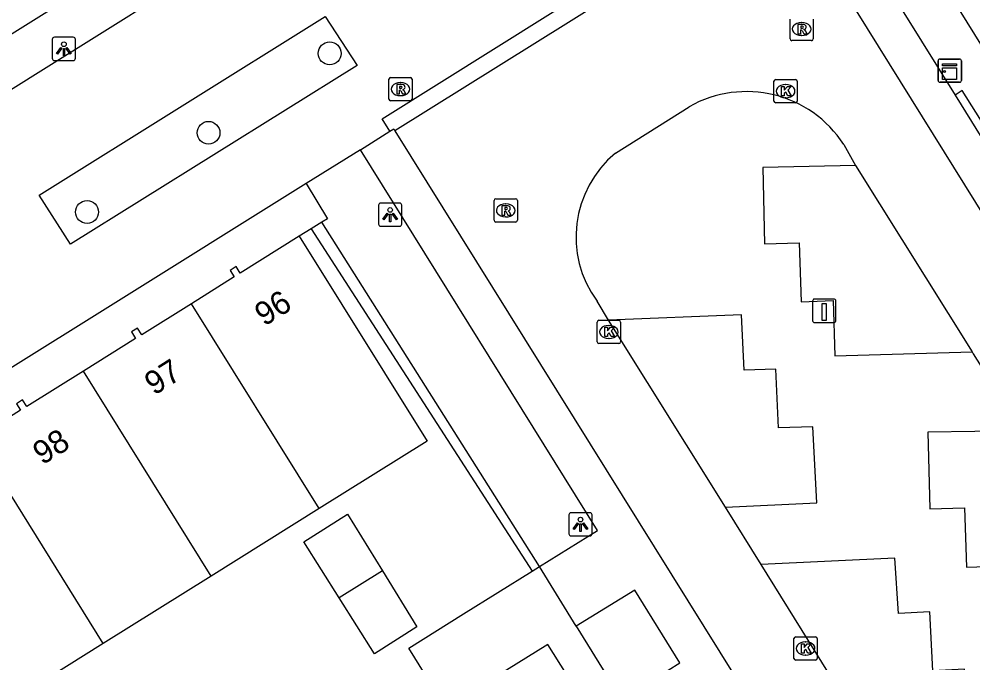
# Model space of a CAD drawing. Extents: x 159280 to 160375, y 384531 to 385872.
# Drawn here: x 159681.2 to 159722.16, y 385505.21 to 385532.85 of the extents above; entities that cross this region are included whole.
import ezdxf

# ---------------------------------------------------------------- set-up
doc = ezdxf.new("R2010")
doc.units = 0
for name, color, linetype in [('IMGEO_Boom', 7, 'Continuous'), ('IMGEO_Erf', 7, 'Continuous'), ('IMGEO_Groenvoorziening', 7, 'Continuous'), ('IMGEO_Haag', 7, 'Continuous'), ('IMGEO_Kast', 7, 'Continuous'), ('IMGEO_Kolk', 7, 'Continuous'), ('IMGEO_Laadpaal', 7, 'Continuous'), ('IMGEO_Lichtpunt', 7, 'Continuous'), ('IMGEO_Pand', 7, 'Continuous'), ('IMGEO_Pand_nummerreeks', 7, 'Continuous'), ('IMGEO_Parkeervlak_open', 7, 'Continuous'), ('IMGEO_Rijbaan_lokaal_open', 7, 'Continuous'), ('IMGEO_Rioolput', 7, 'Continuous'), ('IMGEO_Voetgangersgebied_open', 7, 'Continuous'), ('IMGEO_Voetpad_open', 7, 'Continuous')]:
    doc.layers.add(name, color=color, linetype=linetype)

msp = doc.modelspace()

# ---------------------------------------------------------------- linework, layer by layer
at = {"layer": 'IMGEO_Boom'}
for centre in [(159694.543, 385531.373), (159689.34, 385527.965), (159684.123, 385524.565)]:
    msp.add_circle(centre, 0.489, dxfattribs=at)
at = {"layer": 'IMGEO_Erf'}
for points in [[(159693.752, 385523.845), (159693.238, 385523.531)], [(159699.532, 385503.287), (159697.937, 385505.849), (159700.291, 385507.313), (159703.234, 385509.144)]]:
    msp.add_lwpolyline(points, dxfattribs=at)
at = {"layer": 'IMGEO_Groenvoorziening'}
for points in [[(159693.536, 385525.784), (159694.448, 385524.272), (159694.212, 385524.127)], [(159705.129, 385506.787), (159707.072, 385503.647)]]:
    msp.add_lwpolyline(points, dxfattribs=at)
at = {"layer": 'IMGEO_Haag'}
for points in [[(159727.417, 385523.068), (159727.281, 385523.296), (159726.202, 385522.654), (159721.705, 385529.775), (159721.396, 385529.575)], [(159694.212, 385524.127), (159693.752, 385523.845)], [(159703.556, 385509.344), (159694.212, 385524.127)], [(159693.752, 385523.845), (159703.234, 385509.144)], [(159703.234, 385509.144), (159703.556, 385509.344)]]:
    msp.add_lwpolyline(points, dxfattribs=at)
at = {"layer": 'IMGEO_Kast'}
for p, q in [((159720.668, 385530.206), (159720.668, 385531.047)), ((159720.668, 385531.047), (159720.668, 385530.206)), ((159720.743, 385531.131), (159721.584, 385531.131)), ((159721.584, 385531.131), (159720.743, 385531.131)), ((159721.668, 385531.056), (159721.668, 385530.215)), ((159721.668, 385530.215), (159721.668, 385531.056)), ((159721.593, 385530.131), (159720.752, 385530.131)), ((159720.752, 385530.131), (159721.593, 385530.131))]:
    msp.add_line(p, q, dxfattribs=at)
for points in [[(159720.863, 385530.921), (159721.463, 385530.921), (159721.463, 385530.836), (159720.863, 385530.836), (159720.863, 385530.921)], [(159720.863, 385530.746), (159721.463, 385530.746), (159721.463, 385530.257), (159720.863, 385530.257), (159720.863, 385530.746)]]:
    msp.add_lwpolyline(points, dxfattribs=at)
msp.add_circle((159720.947, 385530.595), 0.0377, dxfattribs=at)
for centre, start, end in [((159720.746, 385531.053), 92.4484, 184.2845), ((159720.746, 385531.053), 92.4484, 184.2845), ((159721.59, 385531.053), 2.4484, 94.2845), ((159721.59, 385531.053), 2.4484, 94.2845), ((159720.746, 385530.209), 182.4484, 274.2845), ((159720.746, 385530.209), 182.4484, 274.2845), ((159721.59, 385530.209), 272.4484, 4.2845), ((159721.59, 385530.209), 272.4484, 4.2845)]:
    msp.add_arc(centre, 0.0779, start, end, dxfattribs=at)
at = {"layer": 'IMGEO_Kolk'}
for p, q in [((159713.696, 385530.251), (159714.548, 385530.251)), ((159713.621, 385529.325), (159713.621, 385530.177)), ((159714.109, 385530.031), (159714.134, 385530.031)), ((159714.622, 385530.177), (159714.622, 385529.325)), ((159714.132, 385529.471), (159714.107, 385529.471)), ((159714.548, 385529.251), (159713.696, 385529.251)), ((159706.032, 385518.99), (159706.032, 385519.842)), ((159706.107, 385519.916), (159706.959, 385519.916)), ((159706.52, 385519.696), (159706.545, 385519.696)), ((159707.033, 385519.842), (159707.033, 385518.99)), ((159706.543, 385519.136), (159706.518, 385519.136)), ((159706.959, 385518.916), (159706.107, 385518.916)), ((159714.479, 385505.405), (159714.479, 385506.257)), ((159714.554, 385506.331), (159715.406, 385506.331)), ((159714.967, 385506.111), (159714.992, 385506.111)), ((159715.48, 385506.257), (159715.48, 385505.405)), ((159715.406, 385505.331), (159714.554, 385505.331)), ((159714.99, 385505.551), (159714.965, 385505.551))]:
    msp.add_line(p, q, dxfattribs=at)
for points in [[(159713.696, 385530.251), (159714.548, 385530.251)], [(159713.621, 385529.325), (159713.621, 385530.177)], [(159713.942, 385529.951), (159714.065, 385529.951), (159714.065, 385529.8), (159714.195, 385529.951), (159714.359, 385529.951), (159714.213, 385529.8), (159714.366, 385529.551), (159714.214, 385529.551), (159714.129, 385529.715), (159714.065, 385529.648), (159714.065, 385529.551), (159713.942, 385529.551), (159713.942, 385529.951)], [(159714.622, 385530.177), (159714.622, 385529.325)], [(159714.548, 385529.251), (159713.696, 385529.251)], [(159706.032, 385518.99), (159706.032, 385519.842)], [(159706.107, 385519.916), (159706.959, 385519.916)], [(159706.353, 385519.616), (159706.476, 385519.616), (159706.476, 385519.465), (159706.606, 385519.616), (159706.77, 385519.616), (159706.624, 385519.465), (159706.777, 385519.216), (159706.625, 385519.216), (159706.54, 385519.38), (159706.476, 385519.313), (159706.476, 385519.216), (159706.353, 385519.216), (159706.353, 385519.616)], [(159707.033, 385519.842), (159707.033, 385518.99)], [(159706.959, 385518.916), (159706.107, 385518.916)], [(159714.479, 385505.405), (159714.479, 385506.257)], [(159714.554, 385506.331), (159715.406, 385506.331)], [(159714.8, 385506.031), (159714.923, 385506.031), (159714.923, 385505.88), (159715.053, 385506.031), (159715.217, 385506.031), (159715.071, 385505.88), (159715.224, 385505.631), (159715.072, 385505.631), (159714.987, 385505.795), (159714.923, 385505.728), (159714.923, 385505.631), (159714.8, 385505.631), (159714.8, 385506.031)], [(159715.48, 385506.257), (159715.48, 385505.405)], [(159715.406, 385505.331), (159714.554, 385505.331)]]:
    msp.add_lwpolyline(points, dxfattribs=at)
for centre, start, end in [((159713.698, 385530.175), 91.552, 178.448), ((159713.698, 385530.175), 91.552, 178.448), ((159714.546, 385530.175), 1.552, 88.448), ((159714.546, 385530.175), 1.552, 88.448), ((159713.698, 385529.327), 181.552, 268.448), ((159713.698, 385529.327), 181.552, 268.448), ((159714.546, 385529.327), 271.552, 358.448), ((159714.546, 385529.327), 271.552, 358.448), ((159706.109, 385519.84), 91.552, 178.448), ((159706.109, 385519.84), 91.552, 178.448), ((159706.957, 385519.84), 1.552, 88.448), ((159706.957, 385519.84), 1.552, 88.448), ((159706.109, 385518.992), 181.552, 268.448), ((159706.109, 385518.992), 181.552, 268.448), ((159706.957, 385518.992), 271.552, 358.448), ((159706.957, 385518.992), 271.552, 358.448), ((159714.556, 385506.255), 91.552, 178.448), ((159714.556, 385506.255), 91.552, 178.448), ((159715.404, 385506.255), 1.552, 88.448), ((159715.404, 385506.255), 1.552, 88.448), ((159714.556, 385505.407), 181.552, 268.448), ((159714.556, 385505.407), 181.552, 268.448), ((159715.404, 385505.407), 271.552, 358.448), ((159715.404, 385505.407), 271.552, 358.448)]:
    msp.add_arc(centre, 0.0765, start, end, dxfattribs=at)
for centre, major_axis, ratio, start_param, end_param in [((159714.108, 385529.751), (-0.387, 0.002), 0.722429, 4.712389, 7.853982), ((159714.133, 385529.751), (-0.39, 0.002), 0.717154, 1.570796, 4.712389), ((159706.519, 385519.416), (-0.387, 0.002), 0.722429, 4.712389, 7.853982), ((159706.544, 385519.416), (-0.39, 0.002), 0.717154, 1.570796, 4.712389), ((159714.966, 385505.831), (-0.387, 0.002), 0.722429, 4.712389, 7.853982), ((159714.991, 385505.831), (-0.39, 0.002), 0.717154, 1.570796, 4.712389)]:
    msp.add_ellipse(centre, major_axis=major_axis, ratio=ratio, start_param=start_param, end_param=end_param, dxfattribs=at)
at = {"layer": 'IMGEO_Laadpaal'}
for p, q in [((159716.196, 385520.825), (159715.355, 385520.825)), ((159716.196, 385520.825), (159715.355, 385520.825)), ((159715.28, 385520.741), (159715.28, 385519.9)), ((159715.28, 385520.741), (159715.28, 385519.9)), ((159716.28, 385519.909), (159716.28, 385520.75)), ((159716.28, 385519.909), (159716.28, 385520.75)), ((159715.364, 385519.825), (159716.205, 385519.825)), ((159715.364, 385519.825), (159716.205, 385519.825))]:
    msp.add_line(p, q, dxfattribs=at)
msp.add_lwpolyline([(159715.695, 385520.638), (159715.855, 385520.638), (159715.855, 385519.905), (159715.695, 385519.905), (159715.695, 385520.638)], dxfattribs=at)
for centre, start, end in [((159715.358, 385520.747), 92.4484, 184.2845), ((159715.358, 385520.747), 92.4484, 184.2845), ((159716.202, 385520.747), 2.4484, 94.2845), ((159716.202, 385520.747), 2.4484, 94.2845), ((159715.358, 385519.903), 182.4484, 274.2845), ((159715.358, 385519.903), 182.4484, 274.2845), ((159716.202, 385519.903), 272.4484, 4.2845), ((159716.202, 385519.903), 272.4484, 4.2845)]:
    msp.add_arc(centre, 0.0779, start, end, dxfattribs=at)
at = {"layer": 'IMGEO_Lichtpunt'}
for p, q in [((159682.63, 385531.968), (159682.63, 385531.161)), ((159682.63, 385531.968), (159682.63, 385531.161)), ((159683.532, 385532.063), (159682.724, 385532.063)), ((159683.532, 385532.063), (159682.724, 385532.063)), ((159683.626, 385531.161), (159683.626, 385531.968)), ((159683.626, 385531.161), (159683.626, 385531.968)), ((159682.724, 385531.067), (159683.532, 385531.067)), ((159682.724, 385531.067), (159683.532, 385531.067)), ((159697.542, 385524.949), (159696.734, 385524.949)), ((159697.542, 385524.949), (159696.734, 385524.949)), ((159696.64, 385524.854), (159696.64, 385524.047)), ((159696.64, 385524.854), (159696.64, 385524.047)), ((159697.636, 385524.047), (159697.636, 385524.854)), ((159697.636, 385524.047), (159697.636, 385524.854)), ((159696.734, 385523.953), (159697.542, 385523.953)), ((159696.734, 385523.953), (159697.542, 385523.953)), ((159704.813, 385511.565), (159704.813, 385510.758)), ((159704.813, 385511.565), (159704.813, 385510.758)), ((159705.715, 385511.66), (159704.907, 385511.66)), ((159705.715, 385511.66), (159704.907, 385511.66)), ((159705.809, 385510.758), (159705.809, 385511.565)), ((159705.809, 385510.758), (159705.809, 385511.565)), ((159704.907, 385510.664), (159705.715, 385510.664)), ((159704.907, 385510.664), (159705.715, 385510.664))]:
    msp.add_line(p, q, dxfattribs=at)
for points in [[(159683.004, 385531.632), (159683.043, 385531.604), (159682.855, 385531.342), (159682.817, 385531.369), (159683.004, 385531.632)], [(159683.106, 385531.584), (159683.153, 385531.584), (159683.153, 385531.262), (159683.106, 385531.262), (159683.106, 385531.584)], [(159683.216, 385531.604), (159683.254, 385531.631), (159683.441, 385531.369), (159683.402, 385531.341), (159683.216, 385531.604)], [(159697.014, 385524.518), (159697.053, 385524.49), (159696.865, 385524.228), (159696.827, 385524.255), (159697.014, 385524.518)], [(159697.116, 385524.47), (159697.163, 385524.47), (159697.163, 385524.148), (159697.116, 385524.148), (159697.116, 385524.47)], [(159697.226, 385524.49), (159697.264, 385524.517), (159697.451, 385524.255), (159697.412, 385524.227), (159697.226, 385524.49)], [(159705.187, 385511.229), (159705.226, 385511.201), (159705.038, 385510.939), (159705, 385510.966), (159705.187, 385511.229)], [(159705.289, 385511.181), (159705.336, 385511.181), (159705.336, 385510.859), (159705.289, 385510.859), (159705.289, 385511.181)], [(159705.399, 385511.201), (159705.437, 385511.228), (159705.624, 385510.966), (159705.585, 385510.938), (159705.399, 385511.201)]]:
    msp.add_lwpolyline(points, dxfattribs=at)
for centre in [(159683.129, 385531.766), (159697.139, 385524.652), (159705.312, 385511.363)]:
    msp.add_circle(centre, 0.0994, dxfattribs=at)
for centre, start, end in [((159682.724, 385531.968), 90, 180), ((159682.724, 385531.968), 90, 180), ((159683.532, 385531.968), 0, 90), ((159683.532, 385531.968), 0, 90), ((159682.724, 385531.161), 180, 270), ((159682.724, 385531.161), 180, 270), ((159683.532, 385531.161), 270, 0), ((159683.532, 385531.161), 270, 360), ((159696.734, 385524.854), 90, 180), ((159696.734, 385524.854), 90, 180), ((159697.542, 385524.854), 0, 90), ((159697.542, 385524.854), 0, 90), ((159696.734, 385524.047), 180, 270), ((159696.734, 385524.047), 180, 270), ((159697.542, 385524.047), 270, 0), ((159697.542, 385524.047), 270, 360), ((159704.907, 385511.565), 90, 180), ((159704.907, 385511.565), 90, 180), ((159705.715, 385511.565), 0, 90), ((159705.715, 385511.565), 0, 90), ((159704.907, 385510.758), 180, 270), ((159704.907, 385510.758), 180, 270), ((159705.715, 385510.758), 270, 0), ((159705.715, 385510.758), 270, 360)]:
    msp.add_arc(centre, 0.0946, start, end, dxfattribs=at)
at = {"layer": 'IMGEO_Pand'}
for points in [[(159728.966, 385532.124), (159724.155, 385529.123), (159718.034, 385538.964)], [(159693.238, 385523.531), (159690.696, 385521.94), (159690.526, 385522.221), (159690.265, 385522.059), (159690.44, 385521.779), (159688.606, 385520.629)], [(159693.238, 385523.531), (159698.729, 385514.725), (159694.093, 385511.833)], [(159688.606, 385520.629), (159686.476, 385519.293), (159686.295, 385519.579), (159686.03, 385519.418), (159686.202, 385519.136), (159683.968, 385517.738)], [(159694.093, 385511.833), (159688.606, 385520.629)], [(159683.968, 385517.738), (159681.536, 385516.216), (159681.358, 385516.503), (159681.089, 385516.337), (159681.262, 385516.056), (159679.33, 385514.851)], [(159689.457, 385508.941), (159683.968, 385517.738)], [(159684.821, 385506.048), (159679.33, 385514.851)], [(159694.093, 385511.833), (159689.457, 385508.941)], [(159694.947, 385507.999), (159693.434, 385510.403), (159695.309, 385511.594), (159696.805, 385509.168)], [(159689.457, 385508.941), (159684.821, 385506.048)], [(159696.805, 385509.168), (159698.291, 385506.759), (159696.46, 385505.595), (159694.947, 385507.999)], [(159696.805, 385509.168), (159694.947, 385507.999)], [(159684.821, 385506.048), (159680.185, 385503.156)], [(159706.808, 385501.372), (159705.669, 385503.196), (159705.946, 385503.368), (159705.787, 385503.606), (159705.506, 385503.453), (159703.914, 385505.999), (159699.532, 385503.287)]]:
    msp.add_lwpolyline(points, dxfattribs=at)
at = {"layer": 'IMGEO_Parkeervlak_open'}
for points in [[(159717.122, 385526.568), (159713.141, 385526.474), (159713.221, 385523.204), (159714.702, 385523.239), (159714.785, 385520.712), (159716.162, 385520.763), (159716.234, 385518.391), (159722.132, 385518.57)], [(159711.533, 385511.895), (159715.456, 385512.083), (159715.284, 385515.35), (159713.815, 385515.305), (159713.694, 385517.826), (159712.336, 385517.772), (159712.231, 385520.145), (159706.521, 385519.929)], [(159724.266, 385515.176), (159720.23, 385515.115), (159720.318, 385511.832), (159721.797, 385511.866), (159721.884, 385509.327), (159723.224, 385509.366), (159723.324, 385507.007), (159729.153, 385507.241)], [(159718.029, 385501.464), (159721.975, 385501.664), (159721.808, 385504.941), (159720.449, 385504.871), (159720.316, 385507.407), (159718.967, 385507.336), (159718.811, 385509.705), (159713.069, 385509.441)]]:
    msp.add_lwpolyline(points, dxfattribs=at)
at = {"layer": 'IMGEO_Rijbaan_lokaal_open'}
for points in [[(159713.93, 385538.401), (159697.346, 385528.047)], [(159771.645, 385445.743), (159713.93, 385538.401)], [(159706.817, 385527.092), (159709.979, 385529.081)], [(159697.346, 385528.047), (159753.856, 385437.44), (159755.137, 385435.385)], [(159716.619, 385527.459), (159717.122, 385526.568)], [(159717.122, 385526.568), (159722.132, 385518.57)], [(159706.521, 385519.929), (159706.022, 385520.738)], [(159711.533, 385511.895), (159706.521, 385519.929)], [(159722.132, 385518.57), (159722.171, 385518.472), (159724.266, 385515.176)], [(159713.069, 385509.441), (159711.533, 385511.895)], [(159718.029, 385501.464), (159713.069, 385509.441)]]:
    msp.add_lwpolyline(points, dxfattribs=at)
for centre, radius, start, end in [((159712.44, 385524.754), 4.978, 32.9124, 119.6332), ((159709.785, 385523.494), 4.664, 129.5187, 216.218)]:
    msp.add_arc(centre, radius, start, end, dxfattribs=at)
at = {"layer": 'IMGEO_Rioolput'}
for p, q in [((159714.309, 385531.993), (159714.309, 385532.845)), ((159714.797, 385532.699), (159714.822, 385532.699)), ((159715.31, 385532.845), (159715.31, 385531.993)), ((159715.236, 385531.919), (159714.384, 385531.919)), ((159714.82, 385532.139), (159714.795, 385532.139)), ((159697.082, 385529.412), (159697.082, 385530.264)), ((159697.157, 385530.338), (159698.009, 385530.338)), ((159698.083, 385530.264), (159698.083, 385529.412)), ((159697.57, 385530.118), (159697.595, 385530.118)), ((159697.593, 385529.558), (159697.568, 385529.558)), ((159698.009, 385529.338), (159697.157, 385529.338)), ((159701.6, 385524.209), (159701.6, 385525.061)), ((159701.675, 385525.135), (159702.527, 385525.135)), ((159702.088, 385524.915), (159702.113, 385524.915)), ((159702.601, 385525.061), (159702.601, 385524.209)), ((159702.527, 385524.135), (159701.675, 385524.135)), ((159702.111, 385524.355), (159702.086, 385524.355))]:
    msp.add_line(p, q, dxfattribs=at)
for points in [[(159714.309, 385531.993), (159714.309, 385532.845)], [(159715.31, 385532.845), (159715.31, 385531.993)], [(159714.898, 385532.617), (159714.646, 385532.619), (159714.646, 385532.219)], [(159714.646, 385532.219), (159714.77, 385532.219), (159714.77, 385532.381), (159714.781, 385532.381)], [(159714.824, 385532.538), (159714.77, 385532.538), (159714.77, 385532.457)], [(159714.77, 385532.457), (159714.822, 385532.457)], [(159714.828, 385532.352), (159714.899, 385532.219), (159715.039, 385532.219), (159714.974, 385532.345)], [(159715.236, 385531.919), (159714.384, 385531.919)], [(159697.082, 385529.412), (159697.082, 385530.264)], [(159697.157, 385530.338), (159698.009, 385530.338)], [(159698.083, 385530.264), (159698.083, 385529.412)], [(159697.671, 385530.036), (159697.419, 385530.038), (159697.419, 385529.638)], [(159697.419, 385529.638), (159697.543, 385529.638), (159697.543, 385529.8), (159697.554, 385529.8)], [(159697.597, 385529.957), (159697.543, 385529.957), (159697.543, 385529.876)], [(159697.543, 385529.876), (159697.595, 385529.876)], [(159697.601, 385529.771), (159697.672, 385529.638), (159697.812, 385529.638), (159697.747, 385529.764)], [(159698.009, 385529.338), (159697.157, 385529.338)], [(159701.6, 385524.209), (159701.6, 385525.061)], [(159701.675, 385525.135), (159702.527, 385525.135)], [(159702.601, 385525.061), (159702.601, 385524.209)], [(159702.189, 385524.833), (159701.937, 385524.835), (159701.937, 385524.435)], [(159701.937, 385524.435), (159702.061, 385524.435), (159702.061, 385524.597), (159702.072, 385524.597)], [(159702.115, 385524.754), (159702.061, 385524.754), (159702.061, 385524.673)], [(159702.061, 385524.673), (159702.113, 385524.673)], [(159702.119, 385524.568), (159702.19, 385524.435), (159702.33, 385524.435), (159702.265, 385524.561)], [(159702.527, 385524.135), (159701.675, 385524.135)]]:
    msp.add_lwpolyline(points, dxfattribs=at)
for centre, radius, start, end in [((159714.78, 385532.328), 0.0533, 26.0293, 88.6989), ((159714.806, 385532.646), 0.19, 274.7715, 282.9687), ((159714.83, 385532.442), 0.0964, 77.0061, 93.1865), ((159714.844, 385532.499), 0.0378, 276.6634, 79.6772), ((159714.897, 385532.507), 0.109, 350.3612, 89.416), ((159714.895, 385532.507), 0.112, 277.5842, 350.9817), ((159714.879, 385532.292), 0.108, 29.5134, 73.7905), ((159714.386, 385531.995), 0.0765, 181.552, 268.448), ((159714.386, 385531.995), 0.0765, 181.552, 268.448), ((159715.234, 385531.995), 0.0765, 271.552, 358.448), ((159715.234, 385531.995), 0.0765, 271.552, 358.448), ((159697.159, 385530.262), 0.0765, 91.552, 178.448), ((159697.159, 385530.262), 0.0765, 91.552, 178.448), ((159698.007, 385530.262), 0.0765, 1.552, 88.448), ((159698.007, 385530.262), 0.0765, 1.552, 88.448), ((159697.553, 385529.747), 0.0533, 26.0293, 88.6989), ((159697.579, 385530.065), 0.19, 274.7715, 282.9687), ((159697.603, 385529.861), 0.0964, 77.0061, 93.1865), ((159697.617, 385529.918), 0.0378, 276.6634, 79.6772), ((159697.67, 385529.926), 0.109, 350.3612, 89.416), ((159697.668, 385529.926), 0.112, 277.5842, 350.9817), ((159697.652, 385529.711), 0.108, 29.5134, 73.7905), ((159697.159, 385529.414), 0.0765, 181.552, 268.448), ((159697.159, 385529.414), 0.0765, 181.552, 268.448), ((159698.007, 385529.414), 0.0765, 271.552, 358.448), ((159698.007, 385529.414), 0.0765, 271.552, 358.448), ((159701.677, 385525.059), 0.0765, 91.552, 178.448), ((159701.677, 385525.059), 0.0765, 91.552, 178.448), ((159702.525, 385525.059), 0.0765, 1.552, 88.448), ((159702.525, 385525.059), 0.0765, 1.552, 88.448), ((159702.071, 385524.544), 0.0533, 26.0293, 88.6989), ((159702.097, 385524.862), 0.19, 274.7715, 282.9687), ((159702.121, 385524.658), 0.0964, 77.0061, 93.1865), ((159702.135, 385524.715), 0.0378, 276.6634, 79.6772), ((159702.188, 385524.723), 0.109, 350.3612, 89.416), ((159702.186, 385524.723), 0.112, 277.5842, 350.9817), ((159702.17, 385524.508), 0.108, 29.5134, 73.7905), ((159701.677, 385524.211), 0.0765, 181.552, 268.448), ((159701.677, 385524.211), 0.0765, 181.552, 268.448), ((159702.525, 385524.211), 0.0765, 271.552, 358.448), ((159702.525, 385524.211), 0.0765, 271.552, 358.448)]:
    msp.add_arc(centre, radius, start, end, dxfattribs=at)
for centre, major_axis, ratio, start_param, end_param in [((159714.796, 385532.419), (-0.387, 0.002), 0.722429, 4.712389, 7.853982), ((159714.821, 385532.419), (-0.39, 0.002), 0.717154, 1.570796, 4.712389), ((159697.569, 385529.838), (-0.387, 0.002), 0.722429, 4.712389, 7.853982), ((159697.594, 385529.838), (-0.39, 0.002), 0.717154, 1.570796, 4.712389), ((159702.087, 385524.635), (-0.387, 0.002), 0.722429, 4.712389, 7.853982), ((159702.112, 385524.635), (-0.39, 0.002), 0.717154, 1.570796, 4.712389)]:
    msp.add_ellipse(centre, major_axis=major_axis, ratio=ratio, start_param=start_param, end_param=end_param, dxfattribs=at)
at = {"layer": 'IMGEO_Voetgangersgebied_open'}
for points in [[(159673.726, 385527.751), (159696.169, 385541.77), (159697.27, 385540.08), (159674.82, 385526.05), (159673.726, 385527.751)], [(159697.125, 385528.028), (159696.789, 385528.566), (159713.7, 385539.157), (159714.068, 385538.585)], [(159694.349, 385532.959), (159695.717, 385530.855), (159683.407, 385523.179), (159682.068, 385525.289), (159694.349, 385532.959)], [(159695.868, 385527.238), (159693.536, 385525.784)], [(159693.536, 385525.784), (159685.123, 385520.533), (159653.812, 385500.989)]]:
    msp.add_lwpolyline(points, dxfattribs=at)
at = {"layer": 'IMGEO_Voetpad_open'}
for points in [[(159716.24, 385537.874), (159721.396, 385529.575)], [(159721.396, 385529.575), (159725.98, 385522.197), (159727.417, 385523.068)], [(159697.125, 385528.028), (159697.293, 385528.134), (159697.346, 385528.047)], [(159695.868, 385527.238), (159697.125, 385528.028)], [(159703.556, 385509.344), (159706.049, 385510.895), (159695.868, 385527.238)], [(159705.129, 385506.787), (159703.556, 385509.344)], [(159707.072, 385503.647), (159709.585, 385505.221), (159707.643, 385508.336), (159705.129, 385506.787)]]:
    msp.add_lwpolyline(points, dxfattribs=at)

# ---------------------------------------------------------------- texts
at = {"layer": 'IMGEO_Pand_nummerreeks'}
for s, rotation, p in [('96', 32.0398, (159691.73, 385519.637)), ('97', 32.0914, (159687.002, 385516.672)), ('98', 32.0398, (159682.203, 385513.684))]:
    msp.add_text(s, height=1, rotation=rotation, dxfattribs=at).set_placement(p)

doc.saveas('drawing.dxf')
